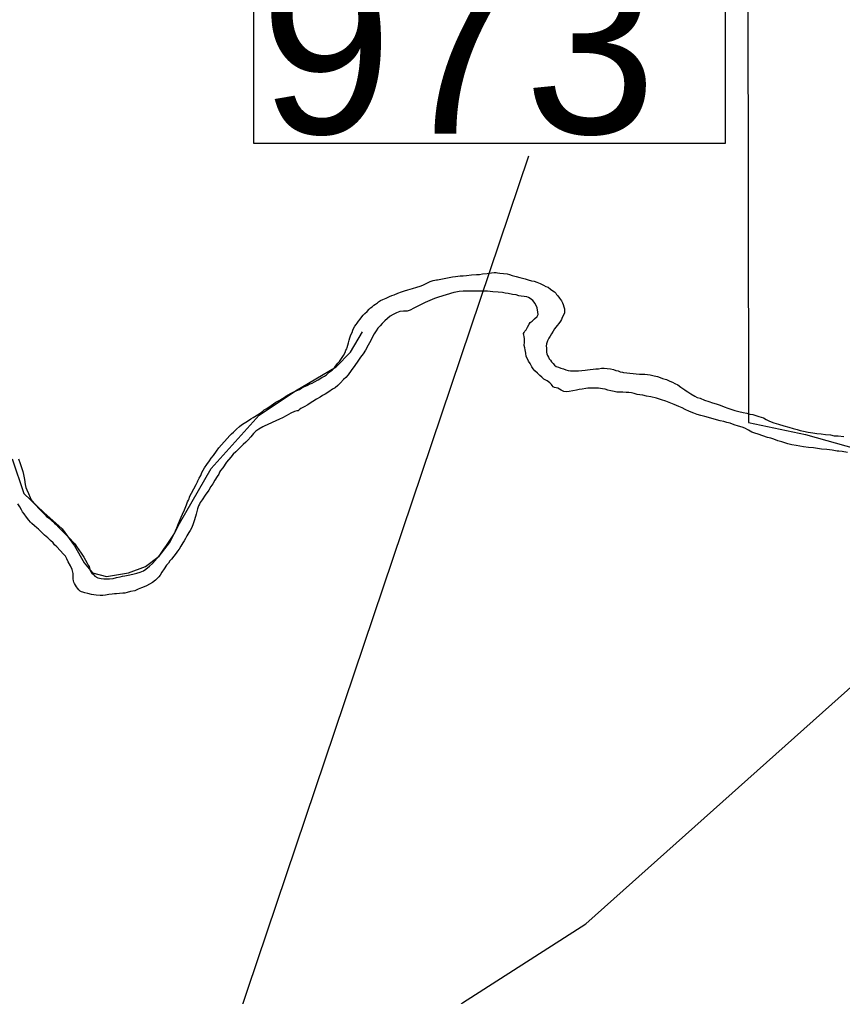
# Model space of a CAD drawing. Extents: x 1662474 to 1856135, y 779280 to 917889.
# Drawn here: x 1726507 to 1728129, y 797163 to 799088 of the extents above; entities that cross this region are included whole.
import ezdxf

# ---------------------------------------------------------------- set-up
doc = ezdxf.new("R2010")
doc.units = 0
for name, color, linetype in [('Exist Boundary Political City Limit New', 7, 'Continuous'), ('Exist Hydrographic Creek Single Shore', 7, 'Continuous'), ('Exist Hydrographic Lake Shore', 7, 'Continuous'), ('Exist Hydrographic Misc Water Feature', 7, 'Continuous'), ('Map Preparation Boundary City Limit Buffer Line', 7, 'Continuous'), ('Scratch_Level_2', 7, 'Continuous')]:
    doc.layers.add(name, color=color, linetype=linetype)

msp = doc.modelspace()

# ---------------------------------------------------------------- linework, layer by layer
at = {"layer": 'Exist Boundary Political City Limit New'}
msp.add_lwpolyline([(1727942.1, 799573.1), (1727943.8, 798309.1), (1727943.8, 798294.2), (1728056.4, 798270.6), (1728257.6, 798213.8)], dxfattribs=at)
at = {"layer": 'Exist Hydrographic Creek Single Shore'}
msp.add_lwpolyline([(1726492.6, 798222.3), (1726515.5, 798154.1), (1726554.9, 798116.8), (1726590.9, 798084.8), (1726615.8, 798050.9), (1726634.4, 798017.9), (1726650.9, 797998.2), (1726678.8, 797990.8), (1726722, 797998.2), (1726755.4, 798010.5), (1726782.1, 798031), (1726802.9, 798057.2), (1726822.2, 798095), (1726885.2, 798203.7), (1726979.5, 798308.4), (1727050.9, 798356.9), (1727131.5, 798404.2), (1727159.2, 798433.1), (1727182.9, 798473.2)], dxfattribs=at)
at = {"layer": 'Exist Hydrographic Lake Shore'}
for points in [[(1727028.9, 798343.6), (1727032.2, 798345.9), (1727036.8, 798348.8), (1727041.5, 798351.4), (1727045.1, 798353.3), (1727049.4, 798355.1), (1727054, 798357.2), (1727059.2, 798359.3), (1727062.8, 798361.7), (1727067.8, 798364.3), (1727073.8, 798367.2), (1727079.8, 798370.1), (1727084, 798371.9), (1727088.5, 798374.6), (1727096, 798378.5), (1727102.9, 798382.9), (1727108.1, 798385.6), (1727112.4, 798388.4), (1727117.6, 798393.2), (1727123.6, 798397.6), (1727128.4, 798403.1), (1727132, 798407.6), (1727134.4, 798411), (1727137.5, 798414.7), (1727141.8, 798420.5), (1727145.6, 798426.2), (1727148.8, 798432), (1727150.6, 798436.5), (1727152, 798439.1), (1727152.8, 798442.2), (1727154, 798446.8), (1727155.4, 798451.4), (1727157, 798456.2), (1727158.2, 798461.1), (1727160.4, 798466.9), (1727162.8, 798471.9), (1727164, 798476.1), (1727165.6, 798479.5), (1727168, 798483.8), (1727170.4, 798487.1), (1727172.4, 798490), (1727175.4, 798493.7), (1727178.5, 798497.6), (1727181.6, 798502.4), (1727184.8, 798505.8), (1727187.9, 798509.2), (1727192.1, 798513.1), (1727196, 798517.3), (1727198.6, 798520.2), (1727202.1, 798522.3), (1727205.5, 798525.2), (1727209.1, 798527.6), (1727212.4, 798529.9), (1727214.6, 798532.3), (1727218.4, 798534.4), (1727223.4, 798536.8), (1727229.9, 798539.4), (1727236.5, 798542.2), (1727241.2, 798544.4), (1727245.6, 798545.9), (1727252.5, 798548.8), (1727260.1, 798551.4), (1727266.1, 798553.8), (1727272.8, 798555.9), (1727281.6, 798558.2), (1727290.5, 798560.6), (1727296.9, 798563), (1727302.4, 798565.1), (1727309.8, 798568.5), (1727316.8, 798571.9), (1727322.2, 798574), (1727328.9, 798575.1), (1727330.8, 798575.6), (1727360.4, 798581.1), (1727366.6, 798581.9), (1727375.6, 798583.2), (1727381.6, 798583.4), (1727388.4, 798584.2), (1727397.9, 798585.3), (1727407.6, 798585.6), (1727413.6, 798586.1), (1727419.9, 798586.9), (1727428.9, 798587.9), (1727437.2, 798589.2), (1727442.8, 798590), (1727446.5, 798589.8), (1727449.4, 798589.2), (1727454, 798588.4), (1727460.9, 798587.7), (1727468, 798586.9), (1727473.2, 798586.1), (1727478.2, 798584.2), (1727486.1, 798581.9), (1727493.1, 798580.1), (1727498.4, 798578.8), (1727503.6, 798577.4), (1727510, 798575.6), (1727516, 798573.5), (1727521.5, 798572.4), (1727526.5, 798570.9)], [(1727526.5, 798570.9), (1727533.4, 798568), (1727539.6, 798565.1), (1727544.4, 798562.4), (1727548.8, 798560.6), (1727553.5, 798557.2), (1727558.2, 798553.6), (1727561.6, 798551.4), (1727564, 798549.1), (1727565.6, 798546.4), (1727568, 798543.6), (1727571.6, 798539.1), (1727575.2, 798534.1), (1727577.4, 798530.2), (1727578.8, 798526.5), (1727580.2, 798522.1), (1727581.4, 798518.1), (1727581.6, 798514.4), (1727581.4, 798510.5), (1727579.2, 798505.8), (1727576.6, 798501.1), (1727575.2, 798496.9), (1727573.2, 798493.7), (1727570.4, 798489.2), (1727567.1, 798485.3), (1727564.2, 798481.9), (1727561.9, 798478.5), (1727558.8, 798474.2), (1727555.6, 798468.8), (1727553.2, 798464.3), (1727550.6, 798460.1), (1727547.8, 798454.9), (1727545.9, 798449.1), (1727545.1, 798444.9), (1727545.6, 798441.2), (1727545.6, 798437.2), (1727545.9, 798433.1), (1727546.8, 798429.4), (1727548, 798426), (1727549.6, 798422.8), (1727551.1, 798419.7), (1727553.5, 798417.1), (1727555.9, 798413.6), (1727558.8, 798410.8), (1727561.6, 798407.1), (1727564.8, 798404.4), (1727569.2, 798403.1), (1727574, 798401.3), (1727579.5, 798399.8), (1727584, 798397.9), (1727588.4, 798396.9), (1727593.1, 798396.3), (1727598.6, 798396.3), (1727603.6, 798396.3), (1727609.1, 798396.1), (1727615.2, 798396.6), (1727621.8, 798397.6), (1727626.8, 798397.9), (1727632.2, 798398.9), (1727637.5, 798399.2), (1727643.2, 798399.8), (1727648.2, 798400.2), (1727654, 798401.3), (1727659.5, 798401.6), (1727665.6, 798400.8), (1727671.9, 798400), (1727677.9, 798398.4), (1727682.6, 798396.9), (1727687.4, 798396.1), (1727691, 798394.2), (1727695.5, 798393.2), (1727697.6, 798392.9), (1727728.9, 798389.5), (1727732, 798389.5), (1727739.4, 798389.2), (1727745.1, 798388.7), (1727750.4, 798387.9), (1727757.8, 798386.4), (1727764.8, 798384.8), (1727770, 798382.9), (1727774.8, 798381.1), (1727782.1, 798379), (1727788.8, 798375.9), (1727794, 798374), (1727798.6, 798371.4), (1727804.8, 798368.2), (1727810.8, 798364.1), (1727814.4, 798361.4), (1727818.4, 798358.8), (1727820.8, 798356.9), (1727824.4, 798354.6), (1727830.6, 798350.4), (1727838, 798346.4), (1727842.8, 798343.3), (1727848.8, 798342), (1727857.5, 798338.1), (1727866.1, 798335.4), (1727873.2, 798332.8), (1727880, 798330.7), (1727888.4, 798328.1)], [(1727648.2, 798361.7), (1727641.1, 798361.7), (1727635.9, 798361.7), (1727630.8, 798361.7), (1727627.2, 798361.7), (1727623.4, 798361.2), (1727616, 798360.1), (1727610.2, 798359.1), (1727604.8, 798358), (1727597.6, 798356.7), (1727590.2, 798355.6), (1727585.5, 798354.9), (1727580.2, 798355.6), (1727574.8, 798358.2), (1727568.2, 798361.7), (1727564.8, 798362.8), (1727561.4, 798363), (1727559.2, 798364.8), (1727557.2, 798366.9), (1727555.6, 798369.3), (1727552.5, 798372.2), (1727547, 798376.1), (1727540.4, 798379.8), (1727536.5, 798383.4), (1727532.8, 798387.1), (1727528.1, 798391.3), (1727522.9, 798396.3), (1727519.6, 798400.2), (1727517.2, 798404.2), (1727513.9, 798410.2), (1727510.5, 798415.2), (1727508.1, 798419.7), (1727506, 798424.4), (1727505.2, 798430.7), (1727503.9, 798437.2), (1727503.1, 798441.5), (1727502.1, 798446.2), (1727502.4, 798452.8), (1727502.4, 798458.8), (1727501.5, 798463.5), (1727501.2, 798466.4), (1727500.8, 798469.3), (1727501.5, 798471.9), (1727503.1, 798474), (1727506, 798476.9), (1727508.6, 798481.9), (1727511.5, 798487.7), (1727513.9, 798491.1), (1727517.6, 798493.9), (1727522.2, 798498.4), (1727527.2, 798502.9), (1727529.4, 798506.8), (1727528.9, 798511.6), (1727527.2, 798519.9), (1727523.6, 798528.9), (1727518.9, 798534.9), (1727513.9, 798538.3), (1727510.5, 798540.4), (1727506.8, 798541.8), (1727501.5, 798542.5), (1727496, 798543.3), (1727491.6, 798544.1), (1727486.1, 798545.9), (1727478.5, 798546.7), (1727470.4, 798548.3), (1727464.5, 798548.8), (1727459.2, 798550.4), (1727450.4, 798551.2), (1727439.9, 798551.9), (1727429.4, 798553), (1727419.1, 798552.8), (1727409.8, 798552.8), (1727400, 798553.2), (1727390, 798553.2), (1727381.4, 798553.2), (1727374, 798552.2), (1727367.1, 798550.9), (1727363.5, 798550.1), (1727333, 798541.4), (1727325.1, 798538.8), (1727316, 798534.9), (1727306.5, 798530.7), (1727294.8, 798524.9), (1727284.5, 798519.4), (1727277.1, 798515.8), (1727271.4, 798513.9), (1727264, 798513.6), (1727257, 798513.1), (1727250.1, 798510.5), (1727243.5, 798506.8), (1727237.5, 798503.7), (1727232.5, 798498.9), (1727227.2, 798494.5), (1727222.2, 798489.2), (1727218.1, 798484.5), (1727213.6, 798480.3), (1727209.8, 798474.8), (1727206.2, 798468.8), (1727203.1, 798463.2), (1727199.8, 798455.6)], [(1727199.8, 798455.6), (1727194.2, 798446.8), (1727189.2, 798436.8), (1727184.5, 798429.7), (1727179.5, 798422.8), (1727174, 798415.2), (1727167.8, 798406.6), (1727160.9, 798396.6), (1727154.9, 798388.4), (1727150.1, 798382.9), (1727145.6, 798378.8), (1727139.9, 798372.4), (1727134.4, 798367.2), (1727129.6, 798362.8), (1727127.8, 798361.7), (1727123.9, 798359.6), (1727116.8, 798354.9), (1727109.8, 798349.9), (1727104.2, 798347.2), (1727099.8, 798344.4), (1727092.4, 798339.9), (1727085.2, 798335.9), (1727080.2, 798332), (1727075.4, 798329.1), (1727068.5, 798325.2), (1727061.9, 798321.8), (1727058.2, 798318.9), (1727056.4, 798317.3), (1727054, 798317.3), (1727049.4, 798316.2), (1727041.8, 798312.3), (1727032.8, 798307.6), (1727025.2, 798303.4), (1727019.4, 798300.5), (1726989.2, 798286.9), (1726986.9, 798285.6), (1726978.5, 798280.8), (1726972.8, 798276.9), (1726968, 798272.4), (1726962.8, 798266.1), (1726957.2, 798259.6), (1726953.2, 798255.6), (1726948, 798250.9), (1726940.4, 798243.6), (1726933.4, 798236.5), (1726928.1, 798231.5), (1726923.4, 798225.8), (1726915.2, 798215.8), (1726907.6, 798205.2), (1726903.1, 798199.5), (1726901.6, 798196.1), (1726899.8, 798192.4), (1726896.9, 798187.7), (1726892.4, 798180.3), (1726888.1, 798173.5), (1726884, 798167.8), (1726880, 798161.2), (1726873.2, 798151.2), (1726866.9, 798141.8), (1726863.5, 798136.5), (1726861.6, 798133.1), (1726859.6, 798130.2), (1726857.8, 798123.9), (1726855.1, 798113.6), (1726852, 798102.1), (1726848.9, 798092.4), (1726845.9, 798086.1), (1726843.2, 798081.4), (1726840.6, 798077.2), (1726837.2, 798070.9), (1726834.1, 798065.6), (1726831.8, 798061.2), (1726828.9, 798056.9), (1726824.9, 798050.4), (1726821.5, 798044.6), (1726818.6, 798040.7), (1726816, 798036.5), (1726811.5, 798030.7), (1726806.9, 798024.9), (1726803.6, 798021.5), (1726800.8, 798017.3), (1726796.9, 798012.9), (1726792.1, 798005.8), (1726787.6, 797999.5), (1726784.2, 797993.4), (1726781.9, 797990.3), (1726779.2, 797987.7), (1726775.4, 797983.8), (1726769.2, 797979), (1726763.2, 797975.6), (1726757.2, 797972.4), (1726752.5, 797970.1), (1726747.5, 797968.5), (1726741.2, 797965.6), (1726734.1, 797962.8), (1726726, 797960.9), (1726719.1, 797959.3), (1726714.8, 797958.2), (1726710.5, 797957.8), (1726704.5, 797957.2)], [(1728139.4, 798235.2), (1728128.9, 798236.8), (1728122.2, 798237.6), (1728118.9, 798237.6), (1728115.2, 798238.3), (1728108.6, 798239.6), (1728098.4, 798240.7), (1728087.9, 798242), (1728080, 798243.1), (1728071.9, 798244.1), (1728062.5, 798245.1), (1728052.5, 798246.4), (1728045.4, 798247.5), (1728038.2, 798248.8), (1728029.6, 798250.4), (1728021.5, 798252.5), (1728015.8, 798254.1), (1728010, 798255.9), (1728001.5, 798258.2), (1727993.6, 798261.2), (1727987.9, 798263.5), (1727981.4, 798264.8), (1727972.4, 798268), (1727963.2, 798271.4), (1727956.4, 798273.2), (1727950.6, 798275.3), (1727944.1, 798279), (1727936.8, 798282.9), (1727931.2, 798284.8), (1727924.6, 798286.9), (1727916, 798289.5), (1727907.6, 798292.6), (1727901.2, 798294.5), (1727895.2, 798296.3), (1727888.4, 798297.4), (1727858.2, 798305.8), (1727850.1, 798308.1), (1727843, 798310), (1727836.5, 798312.6), (1727828, 798316.2), (1727819.1, 798319.9), (1727813.4, 798322.8), (1727806.8, 798326), (1727797.6, 798329.7), (1727787.9, 798333.6), (1727780.9, 798336.2), (1727772.6, 798338.9), (1727762.5, 798342), (1727751.6, 798344.9), (1727742.8, 798346.4), (1727735.9, 798347.8), (1727729.9, 798348.6), (1727724.4, 798349.6), (1727718.9, 798351.2), (1727713.4, 798352.5), (1727707.9, 798353.3), (1727702.9, 798353.6), (1727696, 798354.3), (1727689.2, 798353.8), (1727684.5, 798354.3), (1727679.5, 798355.1), (1727672.6, 798356.7), (1727666.4, 798358.2), (1727661.6, 798359.6), (1727656.4, 798360.4), (1727648.2, 798361.7)], [(1726612.4, 798058.8), (1726615.8, 798055.6), (1726617.4, 798053.3), (1726619.6, 798049.6), (1726623.9, 798043.6), (1726628.9, 798036.5), (1726631.5, 798032.8), (1726633.6, 798029.1), (1726637.5, 798022.8), (1726640.6, 798016.8), (1726642.2, 798013.1), (1726644.1, 798010.2), (1726645.9, 798004.8), (1726648, 798000), (1726649.6, 797997.1), (1726652, 797995.3), (1726655.6, 797991.6), (1726661.6, 797988.4), (1726668, 797986.9), (1726673.2, 797986.1), (1726676.4, 797986.1), (1726679.5, 797986.1), (1726684.2, 797986.4), (1726691.4, 797987.1), (1726698.6, 797989), (1726705.5, 797990.3), (1726710, 797991.1), (1726714.8, 797992.1), (1726721.5, 797993.7), (1726730.5, 797995.3), (1726738.4, 797997.4), (1726744.9, 797999.5), (1726748.2, 798000.6), (1726751.8, 798002.1), (1726756.4, 798005.5), (1726763, 798010.8), (1726769.2, 798016.6), (1726774.2, 798022.3), (1726778, 798026.2), (1726781.6, 798030.4), (1726786.1, 798036.8), (1726790, 798042.5), (1726792.6, 798046.8), (1726796.9, 798052), (1726803.6, 798061.9), (1726810, 798071.7), (1726813.4, 798076.9), (1726813.6, 798078.8), (1726814.8, 798081.1), (1726817.4, 798086.9), (1726820.5, 798095.3), (1726823.9, 798103.2), (1726825.5, 798107.9), (1726828.1, 798113.4), (1726832, 798122.3), (1726836, 798132), (1726838.4, 798137.6), (1726839.9, 798140.9), (1726841.2, 798144.1), (1726842.2, 798147.2), (1726843.6, 798150.4), (1726845.9, 798154.9), (1726850.6, 798163.8), (1726855.4, 798171.9), (1726857.8, 798177.2), (1726858.8, 798179.2), (1726859.9, 798181.9), (1726861.4, 798184.8), (1726864.2, 798190.1), (1726866.6, 798195.6), (1726869.2, 798200), (1726871.6, 798204.8), (1726876.6, 798211.6), (1726881.6, 798218.6), (1726885.2, 798223.9), (1726889.2, 798228.9), (1726895.2, 798237.6), (1726900, 798244.4), (1726921.5, 798268.5), (1726925.2, 798271.9), (1726928.9, 798275.3), (1726934.6, 798280.8), (1726940.6, 798286.4), (1726944.9, 798289.5), (1726949.6, 798293.2), (1726956.4, 798297.1), (1726963.2, 798301.6), (1726967.8, 798304.4), (1726971.1, 798306.3), (1726976.1, 798309.4), (1726981.4, 798312.9), (1726984.5, 798315.2), (1726986.9, 798316.8), (1726989.2, 798318.9), (1726994.5, 798322.1), (1727003.1, 798327.6), (1727012.6, 798334.1), (1727020, 798338.3), (1727025.2, 798341.2), (1727028.9, 798343.6)], [(1727888.4, 798328.1), (1727896.2, 798325.2), (1727903.1, 798322.6), (1727909.1, 798320.5)], [(1727909.1, 798320.5), (1727916.8, 798317.9), (1727925.1, 798315.8), (1727933.6, 798313.9), (1727940.6, 798312.3), (1727946.8, 798310.8), (1727952.5, 798309.7), (1727958.5, 798307.9), (1727964.2, 798306.3), (1727968.8, 798305), (1727973.5, 798303.1), (1727978.5, 798300), (1727985.5, 798296.9), (1727993.6, 798293.7), (1728003.1, 798291.1), (1728013.4, 798287.9), (1728023.4, 798285.3), (1728032, 798282.4), (1728039.9, 798280.1), (1728045.9, 798278.5), (1728052.5, 798276.9), (1728061.6, 798275.1), (1728070.9, 798274), (1728078.8, 798272.7), (1728086.9, 798271.9), (1728095.8, 798270.9), (1728105.5, 798269.6), (1728112.9, 798268), (1728120.8, 798267.8), (1728131.8, 798266.4)], [(1726505.2, 798222.8), (1726508.4, 798213.1), (1726511.5, 798203.7), (1726513.4, 798197.6), (1726514.8, 798191.9), (1726516.8, 798182.2), (1726518.4, 798171.9), (1726519.6, 798166.1), (1726521.5, 798161.7), (1726524.6, 798154.1), (1726528.1, 798146.2), (1726529.9, 798142), (1726532.2, 798138.9), (1726536.5, 798134.1), (1726541.2, 798129.1), (1726544.1, 798126), (1726547, 798123.1), (1726552, 798118.1), (1726557.2, 798112.9), (1726560.4, 798109.2), (1726564, 798106.1), (1726570.4, 798100.8), (1726576.4, 798095.6), (1726580, 798092.4), (1726583.2, 798088.8), (1726588.8, 798083.2), (1726594.2, 798077.7), (1726597.4, 798074.6), (1726600.8, 798070.9), (1726606.9, 798065.1), (1726612.4, 798058.8)], [(1726704.5, 797957.2), (1726698.4, 797956.9), (1726694.5, 797956.4), (1726690, 797955.9), (1726683.2, 797955.1), (1726676.4, 797954.1), (1726671.1, 797953.6), (1726665.9, 797953.6), (1726658, 797954.1), (1726648.9, 797955.1), (1726641.8, 797957.5), (1726636, 797958.8), (1726632.2, 797959.6), (1726629.6, 797960.4), (1726626.8, 797961.9), (1726623.9, 797964.6), (1726621.5, 797967.8), (1726619.6, 797970.6), (1726617.6, 797974), (1726615.8, 797977.2), (1726614.4, 797979.6), (1726613.6, 797982.2), (1726613.1, 797986.4), (1726613.1, 797990.8), (1726612.9, 797996.9), (1726610.8, 798004.8), (1726607.4, 798012.1), (1726603.1, 798019.7), (1726600.2, 798025.8), (1726597.6, 798030.7), (1726594, 798034.9), (1726587.1, 798042), (1726580.4, 798049.1), (1726576.4, 798053.3), (1726573.2, 798056.9), (1726568, 798061.9), (1726562.8, 798066.9), (1726559.6, 798069.6), (1726556.4, 798072.4), (1726552, 798076.6), (1726547.8, 798080.9), (1726544.4, 798084), (1726541.2, 798086.4), (1726536.5, 798090.8), (1726531.5, 798095), (1726528.9, 798097.9), (1726525.8, 798101.6), (1726520.8, 798107.9), (1726516, 798114.4), (1726513.1, 798118.4), (1726511.2, 798122.1), (1726507.6, 798127.8), (1726504, 798134.1)]]:
    msp.add_lwpolyline(points, dxfattribs=at)
at = {"layer": 'Exist Hydrographic Misc Water Feature'}
msp.add_lwpolyline([(1725423.5, 796445.2), (1725875.4, 796646.1), (1726092.3, 796687.5), (1726342.3, 796685.7), (1726691.5, 796580.2), (1726874.4, 796606), (1727178.5, 796951.1), (1727380.5, 797150.4), (1727623.5, 797306.3), (1728212.4, 797832.6), (1728296.5, 797991.8)], dxfattribs=at)
at = {"layer": 'Map Preparation Boundary City Limit Buffer Line'}
msp.add_lwpolyline([(1727942.1, 799573.1), (1727943.8, 798309.1), (1727943.8, 798294.2), (1728056.4, 798270.6), (1728257.6, 798213.8)], dxfattribs=at)
at = {"layer": 'Scratch_Level_2'}
msp.add_line((1726080.9, 794581.3), (1727511.2, 798820), dxfattribs=at)
msp.add_lwpolyline([(1726969, 799227.9), (1727898, 799227.9), (1727898, 798843.8), (1726969, 798843.8)], close=True, dxfattribs=at)

# ---------------------------------------------------------------- texts
msp.add_text('973', height=350, dxfattribs=at).set_placement((1726981.5, 798863.6))

doc.saveas('drawing.dxf')
